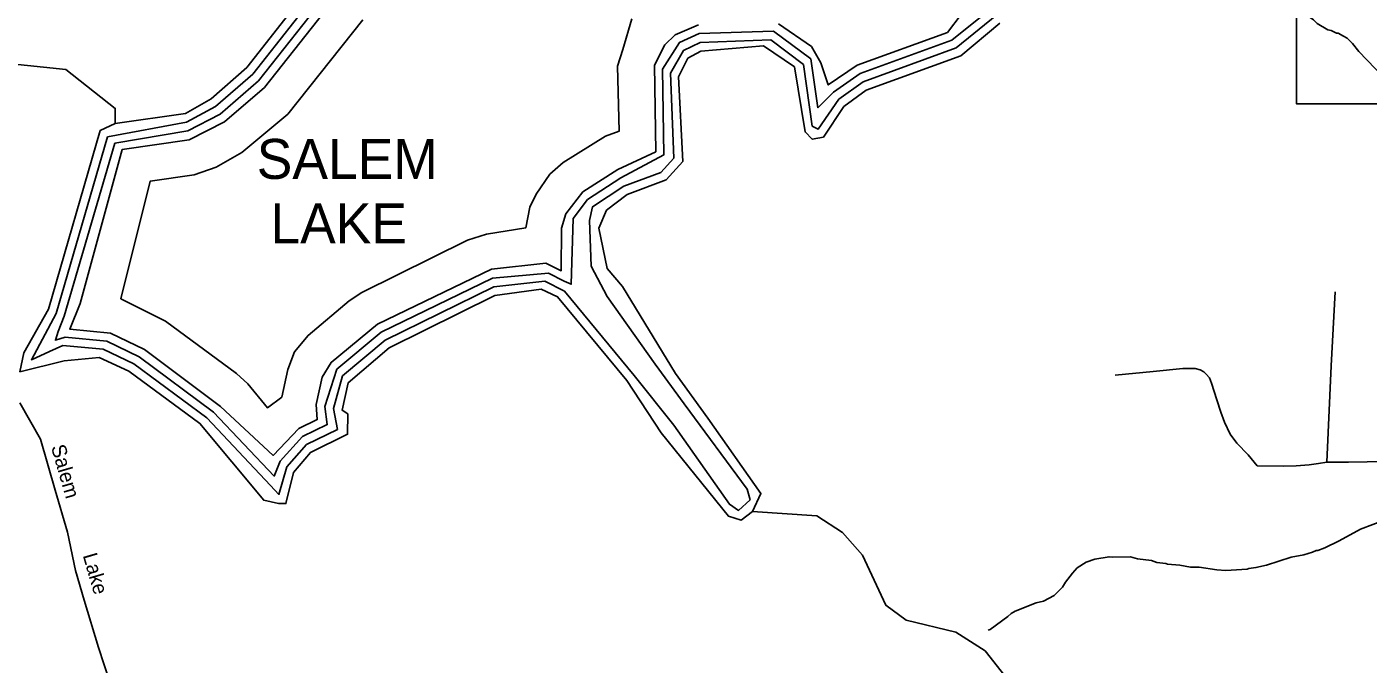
# Model space of a CAD drawing. Extents: x 1551653 to 1702041, y 811336 to 920032.
# Drawn here: x 1647442 to 1653503, y 853507 to 856386 of the extents above; entities that cross this region are included whole.
import ezdxf

# ---------------------------------------------------------------- set-up
doc = ezdxf.new("R2010")
doc.units = 0
for name, color, linetype in [('Old_Level_10', 7, 'Continuous'), ('Old_Level_21', 7, 'Continuous'), ('Old_Level_3', 7, 'Continuous'), ('Old_Level_35', 7, 'Continuous'), ('Old_Level_59', 7, 'Continuous'), ('Old_Level_60', 7, 'Continuous'), ('Old_Level_61', 7, 'Continuous'), ('Old_Level_62', 7, 'Continuous')]:
    doc.layers.add(name, color=color, linetype=linetype)

msp = doc.modelspace()

# ---------------------------------------------------------------- linework, layer by layer
at = {"layer": 'Old_Level_3'}
msp.add_lwpolyline([(1660016.236, 856037.573), (1655178.032, 856037.573), (1653179.719, 856037.573), (1653179.719, 856322.691), (1653179.719, 858931.465), (1653179.719, 858956.175), (1653226.279, 858956.175), (1660016.236, 858956.175), (1660016.236, 856037.573)], dxfattribs=at)
at = {"layer": 'Old_Level_35'}
for points in [[(1653316.976, 854418.567), (1653335.431, 854854.226), (1653353.42, 855188.041)], [(1653001.081, 854402.373), (1652961.478, 854452.606), (1652909.713, 854504.886), (1652879.136, 854546.126), (1652853.614, 854599.876), (1652836.724, 854645.243), (1652819.057, 854701.431), (1652795.35, 854775.551), (1652785.632, 854799.561), (1652770.57, 854816.677), (1652759.789, 854827.7), (1652743.746, 854835.833), (1652721.856, 854841.88), (1652693.066, 854843.064), (1652665.836, 854842.218), (1652531.899, 854829.131), (1652359.862, 854812.215)], [(1647954.758, 852946.472), (1647883.412, 853160.665), (1647843.086, 853346.918), (1647765.621, 853582.14), (1647701.067, 853795.681), (1647661.966, 853929.746), (1647624.95, 854102.38), (1647570.19, 854292.793), (1647503.628, 854523.068), (1647409.661, 854687.519)], [(1653316.976, 854418.567), (1653414.856, 854419.981), (1653582.806, 854422.973), (1653770.722, 854423.758), (1653916.706, 854428.997), (1653970.521, 854428.502), (1654012.539, 854428.249), (1654052.516, 854426.038), (1654120.423, 854419.653), (1654196.213, 854407.307), (1654347.945, 854380.414), (1654516.39, 854348.577), (1654689.463, 854318.246), (1654869.086, 854285.182), (1654994.896, 854262.613), (1655138.705, 854239.68), (1655248.465, 854225.044), (1655290.361, 854218.791), (1655326.332, 854216.458), (1655382.32, 854214.322), (1655438.301, 854211.983)], [(1653001.081, 854402.373), (1653118.925, 854401.582), (1653176.986, 854403.003), (1653236.897, 854406.989), (1653279.036, 854412.737), (1653316.976, 854418.567)]]:
    msp.add_lwpolyline(points, dxfattribs=at)
at = {"layer": 'Old_Level_59'}
for points in [[(1644181.013, 855251.325), (1644406.058, 855249.992), (1644921.046, 855101.688), (1645180.027, 855132.549), (1645448.03, 855228.872), (1645825.121, 855414.854), (1646366.481, 855458.472), (1646504.041, 855534.56), (1647075.118, 856114.799), (1647193.126, 856148.633), (1647344.147, 856221.068), (1647618.096, 856192.514), (1647841.09, 856017.246), (1647841.09, 855948.399)], [(1652622.392, 851840.693), (1652439.178, 852201.329), (1652407.19, 852343.174), (1652326.195, 852518.801), (1652231.153, 852921.165), (1652150.157, 853087), (1651772.144, 853567.386), (1651639.168, 853652.124), (1651415.148, 853705.899), (1651324.208, 853773.361), (1651218.196, 853998.764), (1651128.178, 854102.367), (1651012.118, 854176.954), (1650721.15, 854196.024)]]:
    msp.add_lwpolyline(points, dxfattribs=at)
at = {"layer": 'Old_Level_60'}
for points in [[(1647841.09, 855948.399), (1648158.101, 855994.434), (1648275.083, 856061.025), (1648436.152, 856202.151), (1648740.141, 856589.905)], [(1650721.15, 854196.024), (1650758.765, 854277.752), (1650518.387, 854617.619), (1650373.398, 854820.011), (1650133.02, 855213.339), (1650064.341, 855293.533), (1650026.185, 855476.831), (1650060.525, 855557.025), (1650154.18, 855628.877), (1650330.115, 855694.237), (1650406.19, 855778.053), (1650386.197, 856159.245), (1650428.13, 856243.674), (1650487.185, 856275.407), (1650771.182, 856299.141), (1650911.13, 856204.356), (1650958.19, 855911.234), (1650991.203, 855877.759), (1651041.133, 855886.628), (1651134.124, 856025.858), (1651235.113, 856099.318), (1651662.134, 856254.747), (1651839.196, 856402.129)], [(1648579.073, 854232.934), (1648512.123, 854247.441), (1648224.128, 854594.645), (1647902.093, 854831.02), (1647769.117, 854892.791), (1647611.125, 854876.285), (1647410.071, 854827.841), (1647428.116, 854912.835), (1647539.151, 855110.864), (1647773.116, 855916.873), (1647841.09, 855948.399)], [(1650721.15, 854196.024), (1650670.194, 854157.629), (1650612.164, 854175.211), (1650308.175, 854552.354), (1650153.155, 854788.522), (1649840.143, 855165.87), (1649766.119, 855200.164), (1649557.171, 855171.611), (1649079.092, 854935.084), (1648894.135, 854778.014), (1648867.171, 854653.855), (1648892.085, 854636.886), (1648891.162, 854545.023), (1648723.122, 854463.105), (1648647.15, 854372.728), (1648612.086, 854232.268), (1648579.073, 854232.934)]]:
    msp.add_lwpolyline(points, dxfattribs=at)
at = {"layer": 'Old_Level_61'}
msp.add_line((1648285.746, 854645.703), (1647949.46, 854895.509), dxfattribs=at)
for points in [[(1650709.841, 854248.666), (1650657.902, 854201.535), (1650616.737, 854228.985), (1650365.766, 854587.069), (1650186.579, 854810.463), (1649870.901, 855191.399), (1649782.934, 855236.458), (1649551.737, 855211.237), (1649061.355, 854970.916), (1648868.196, 854808.515), (1648828.109, 854662.364), (1648845.333, 854567.168), (1648705.59, 854499.04), (1648616.495, 854398.462), (1648581.123, 854273.431), (1648542.471, 854314.544), (1648254.886, 854620.174), (1647925.777, 854863.264), (1647785.931, 854929.085), (1647604.05, 854946.72), (1647544.79, 854919.5), (1647462.359, 854881.565), (1647574.01, 855091.282), (1647806.437, 855888.268), (1648163.842, 855954.858), (1648294.871, 856026.268), (1648462.501, 856172.06), (1648771.617, 856565.248)], [(1647949.46, 854895.509), (1647802.848, 854965.329), (1647614.213, 854984.453), (1647570.918, 854970.017), (1647582.827, 855009.825), (1647610.605, 855078.282), (1647839.758, 855859.612), (1648169.584, 855915.283), (1648314.658, 855991.512), (1648488.85, 856141.968), (1648803.092, 856540.539)], [(1650477.24, 856395.003), (1650371.331, 856349.379), (1650324.169, 856303.652), (1650278.75, 856212.609), (1650283.773, 855821.677), (1650112.35, 855741.348), (1649953.64, 855639.591), (1649877.155, 855541.371), (1649857.163, 855476.216), (1649856.855, 855284.236), (1649786.932, 855318.326), (1649540.972, 855290.49), (1649025.881, 855042.633), (1648816.421, 854869.467), (1648776.846, 854803.491), (1648749.881, 854679.332), (1648753.675, 854611.46), (1648670.526, 854570.962), (1648555.287, 854449.93), (1648316.504, 854671.232), (1647973.144, 854927.753), (1647819.663, 855001.623), (1647635.861, 855020.541), (1647682.765, 855136.023), (1647873.181, 855831.007), (1648175.325, 855875.658), (1648334.446, 855956.756), (1648515.199, 856111.878), (1648834.568, 856515.881)], [(1651811.309, 856477.126), (1651621.636, 856325.132), (1651207.738, 856174.469), (1651087.065, 856090.552), (1651016.521, 856020.186), (1650984.05, 856240.325), (1650816.089, 856365.373), (1650480.521, 856355.12), (1650390.298, 856314.161), (1650314.531, 856194.821), (1650320.185, 855807.265), (1650126.293, 855703.875), (1649975.888, 855606.27), (1649910.476, 855519.225), (1649901.661, 855222.635), (1649869.189, 855237.07), (1649799.748, 855272.753), (1649546.304, 855250.864), (1649043.618, 855006.8), (1648842.36, 854839.017), (1648788.944, 854670.822), (1648799.504, 854589.314), (1648688.058, 854535.027), (1648585.942, 854424.196), (1648559.499, 854356.516), (1648285.746, 854645.703)], [(1651825.252, 856439.602), (1651641.936, 856289.965), (1651221.477, 856136.894), (1651110.543, 856058.205), (1651017.347, 855923.025), (1650991.265, 855937.184), (1650951.578, 856215.064), (1650803.652, 856326.937), (1650483.904, 856315.289), (1650409.163, 856278.892), (1650350.415, 856177.032), (1650365.384, 855792.611), (1650307.047, 855728.328), (1650140.237, 855666.35), (1649998.033, 855573.001), (1649984.214, 855511.2), (1649991.846, 855304.989), (1650064.341, 855167.514), (1650281.825, 854862.017), (1650411.553, 854682.537), (1650696.119, 854296.703), (1650709.841, 854248.666)], [(1651664.389, 856441.857), (1651601.438, 856360.349), (1651194.102, 856212.096), (1651063.484, 856122.899), (1651029.65, 856223.374), (1650988.23, 856296.27), (1650838.439, 856398.489)], [(1650174.891, 856421.916), (1650135.418, 856283.814), (1650110.402, 856207.842), (1650118.706, 855914.361), (1650056.678, 855891.344), (1649865.057, 855772.772), (1649805.694, 855719.664), (1649743.974, 855630.005), (1649714.036, 855570.693), (1649697.119, 855477.907), (1649519.237, 855449.047), (1649433.012, 855422.595), (1648954.933, 855186.067), (1648897.826, 855148.491), (1648712.869, 854991.421), (1648651.661, 854918.013), (1648620.493, 854837.427), (1648593.529, 854713.268), (1648529.963, 854664.466), (1648439.638, 854773.4), (1648389.81, 854820.357), (1648067.776, 855056.73), (1647866.771, 855157.677), (1647998.365, 855688.291), (1648198.291, 855717.357), (1648296.614, 855751.088), (1648413.596, 855817.679), (1648620.698, 855991.563), (1648960.47, 856417.148)]]:
    msp.add_lwpolyline(points, dxfattribs=at)
at = {"layer": 'Old_Level_62'}
for points in [[(1653610.333, 856118.542), (1653461.568, 856273.612), (1653431.836, 856309.804), (1653408.049, 856334), (1653392.055, 856344.099), (1653368.167, 856356.3), (1653360.17, 856356.35), (1653336.281, 856368.551), (1653320.39, 856372.652), (1653272.613, 856401.052), (1653256.721, 856417.148), (1653210.994, 856449.496), (1653189.259, 856475.64), (1653109.186, 856619.279)], [(1653580.498, 854158.192), (1653468.335, 854117.131), (1653372.063, 854063.92), (1653307.882, 854032.495), (1653275.893, 854020.756), (1653267.896, 854020.807), (1653251.8, 854012.964), (1653211.815, 854001.276), (1653155.733, 853989.742), (1653043.569, 853954.678), (1652995.587, 853943.042), (1652963.599, 853939.351), (1652955.602, 853935.403), (1652859.638, 853930.174), (1652819.653, 853932.481), (1652739.887, 853945.143), (1652699.902, 853945.451), (1652652.022, 853953.807), (1652596.043, 853958.266), (1652588.149, 853962.317), (1652548.164, 853966.673), (1652524.275, 853974.825), (1652460.401, 853983.334), (1652428.516, 853991.587), (1652348.545, 853990.254), (1652332.551, 853992.357), (1652268.575, 853980.925), (1652228.487, 853967.238), (1652188.4, 853941.555), (1652166.254, 853917.769), (1652136.009, 853878.04), (1652121.86, 853854.202), (1652083.618, 853816.524), (1652035.431, 853790.944), (1652003.443, 853783.204), (1651907.273, 853745.987), (1651889.229, 853736.144), (1651875.183, 853722.251), (1651794.802, 853662.94), (1651785.677, 853660.838)]]:
    msp.add_lwpolyline(points, dxfattribs=at)

# ---------------------------------------------------------------- texts
at = {"layer": 'Old_Level_10'}
for s, rotation, p in [('Salem', 286.1220583, (1647550.303, 854488.643)), ('Lake', 286.2597194, (1647693.885, 853998.429))]:
    msp.add_text(s, height=65.6167, rotation=rotation, dxfattribs=at).set_placement(p)
at = {"layer": 'Old_Level_21'}
for s, p in [('SALEM', (1648480.645, 855698.799)), ('LAKE', (1648542.661, 855407.474))]:
    msp.add_text(s, height=180.4458, dxfattribs=at).set_placement(p)

doc.saveas('drawing.dxf')
